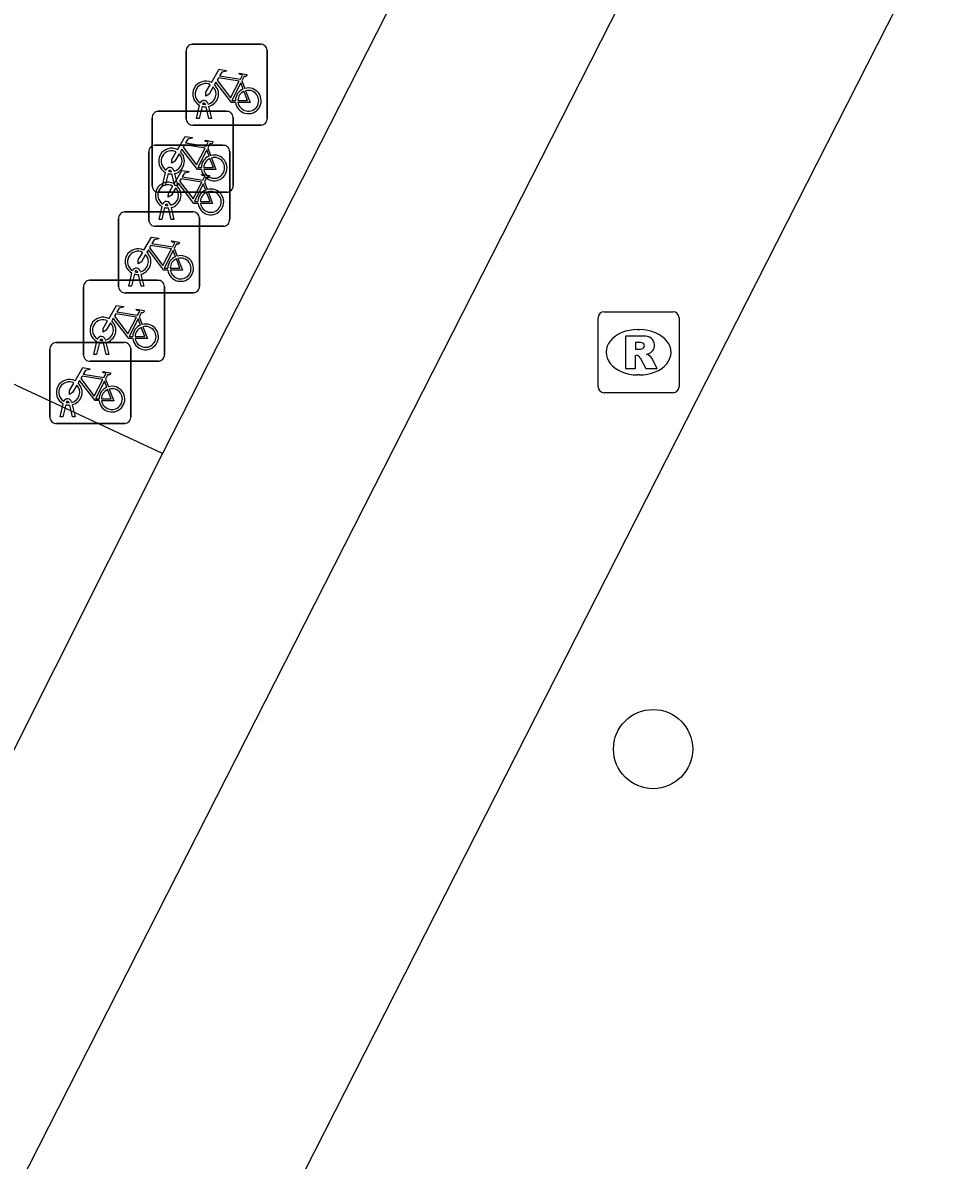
# Model space of a CAD drawing. Extents: x 161243 to 161752, y 384138 to 384885.
# Drawn here: x 161570.76 to 161582.12, y 384469.29 to 384483.35 of the extents above; entities that cross this region are included whole.
import ezdxf

# ---------------------------------------------------------------- set-up
doc = ezdxf.new("R2010")
doc.units = 0
for name, color, linetype in [('IMGEO_Boom', 7, 'Continuous'), ('IMGEO_Fietsenrek', 7, 'Continuous'), ('IMGEO_Fietspad_gesloten', 7, 'Continuous'), ('IMGEO_Parkeervlak_open', 7, 'Continuous'), ('IMGEO_Rioolput', 7, 'Continuous'), ('IMGEO_Voetpad_open', 7, 'Continuous')]:
    doc.layers.add(name, color=color, linetype=linetype)

msp = doc.modelspace()

# ---------------------------------------------------------------- linework, layer by layer
at = {"layer": 'IMGEO_Boom'}
msp.add_circle((161578.55, 384474.372), 0.489, dxfattribs=at)
at = {"layer": 'IMGEO_Fietsenrek'}
for p, q in [((161572.856, 384483.081), (161573.697, 384483.081)), ((161573.697, 384483.081), (161572.856, 384483.081)), ((161572.781, 384482.156), (161572.781, 384482.997)), ((161572.781, 384482.997), (161572.781, 384482.156)), ((161573.781, 384483.006), (161573.781, 384482.165)), ((161573.781, 384482.165), (161573.781, 384483.006)), ((161573.468, 384482.63), (161573.504, 384482.535)), ((161572.908, 384482.165), (161572.947, 384482.325)), ((161573.019, 384482.337), (161573.018, 384482.341)), ((161573.05, 384482.348), (161573.051, 384482.341)), ((161572.435, 384482.252), (161573.276, 384482.252)), ((161573.276, 384482.252), (161572.435, 384482.252)), ((161572.977, 384482.313), (161572.942, 384482.165)), ((161573.06, 384482.165), (161573.026, 384482.307)), ((161573.058, 384482.311), (161573.093, 384482.165)), ((161572.36, 384481.327), (161572.36, 384482.168)), ((161572.36, 384482.168), (161572.36, 384481.327)), ((161573.706, 384482.081), (161572.865, 384482.081)), ((161572.865, 384482.081), (161573.706, 384482.081)), ((161572.942, 384482.165), (161572.908, 384482.165)), ((161573.093, 384482.165), (161573.06, 384482.165)), ((161573.36, 384482.177), (161573.36, 384481.336)), ((161573.36, 384481.336), (161573.36, 384482.177)), ((161572.393, 384481.832), (161573.234, 384481.832)), ((161573.234, 384481.832), (161572.393, 384481.832)), ((161573.047, 384481.801), (161573.083, 384481.706)), ((161572.318, 384480.907), (161572.318, 384481.748)), ((161572.318, 384481.748), (161572.318, 384480.907)), ((161573.318, 384481.757), (161573.318, 384480.916)), ((161573.318, 384480.916), (161573.318, 384481.757)), ((161572.487, 384481.336), (161572.526, 384481.496)), ((161572.556, 384481.484), (161572.521, 384481.336)), ((161572.598, 384481.508), (161572.597, 384481.512)), ((161572.629, 384481.519), (161572.63, 384481.512)), ((161572.637, 384481.482), (161572.672, 384481.336)), ((161572.639, 384481.336), (161572.605, 384481.478)), ((161573.005, 384481.381), (161573.041, 384481.286)), ((161573.285, 384481.252), (161572.444, 384481.252)), ((161572.444, 384481.252), (161573.285, 384481.252)), ((161572.521, 384481.336), (161572.487, 384481.336)), ((161572.672, 384481.336), (161572.639, 384481.336)), ((161572.445, 384480.916), (161572.484, 384481.076)), ((161572.514, 384481.064), (161572.479, 384480.916)), ((161572.556, 384481.088), (161572.555, 384481.092)), ((161572.587, 384481.099), (161572.588, 384481.092)), ((161572.595, 384481.062), (161572.63, 384480.916)), ((161571.945, 384480.084), (161571.945, 384480.925)), ((161571.945, 384480.925), (161571.945, 384480.084)), ((161572.02, 384481.009), (161572.861, 384481.009)), ((161572.861, 384481.009), (161572.02, 384481.009)), ((161572.597, 384480.916), (161572.563, 384481.058)), ((161572.945, 384480.934), (161572.945, 384480.093)), ((161572.945, 384480.093), (161572.945, 384480.934)), ((161573.243, 384480.832), (161572.402, 384480.832)), ((161572.402, 384480.832), (161573.243, 384480.832)), ((161572.479, 384480.916), (161572.445, 384480.916)), ((161572.63, 384480.916), (161572.597, 384480.916)), ((161572.632, 384480.558), (161572.668, 384480.463)), ((161572.072, 384480.093), (161572.111, 384480.253)), ((161572.141, 384480.241), (161572.106, 384480.093)), ((161572.183, 384480.265), (161572.182, 384480.269)), ((161572.224, 384480.093), (161572.19, 384480.235)), ((161572.214, 384480.276), (161572.215, 384480.269)), ((161572.222, 384480.239), (161572.257, 384480.093)), ((161571.512, 384479.239), (161571.512, 384480.08)), ((161571.512, 384480.08), (161571.512, 384479.239)), ((161571.587, 384480.164), (161572.428, 384480.164)), ((161572.428, 384480.164), (161571.587, 384480.164)), ((161572.106, 384480.093), (161572.072, 384480.093)), ((161572.257, 384480.093), (161572.224, 384480.093)), ((161572.512, 384480.089), (161572.512, 384479.248)), ((161572.512, 384479.248), (161572.512, 384480.089)), ((161572.87, 384480.009), (161572.029, 384480.009)), ((161572.029, 384480.009), (161572.87, 384480.009)), ((161572.199, 384479.713), (161572.235, 384479.618)), ((161571.171, 384479.395), (161572.012, 384479.395)), ((161572.012, 384479.395), (161571.171, 384479.395)), ((161571.639, 384479.248), (161571.678, 384479.408)), ((161571.708, 384479.396), (161571.673, 384479.248)), ((161571.75, 384479.42), (161571.749, 384479.424)), ((161571.791, 384479.248), (161571.757, 384479.39)), ((161571.781, 384479.431), (161571.782, 384479.424)), ((161571.789, 384479.394), (161571.824, 384479.248)), ((161571.096, 384478.47), (161571.096, 384479.311)), ((161571.096, 384479.311), (161571.096, 384478.47)), ((161571.673, 384479.248), (161571.639, 384479.248)), ((161571.824, 384479.248), (161571.791, 384479.248)), ((161572.096, 384479.32), (161572.096, 384478.479)), ((161572.096, 384478.479), (161572.096, 384479.32)), ((161572.437, 384479.164), (161571.596, 384479.164)), ((161571.596, 384479.164), (161572.437, 384479.164)), ((161571.783, 384478.944), (161571.819, 384478.849)), ((161571.223, 384478.479), (161571.262, 384478.639)), ((161571.292, 384478.627), (161571.257, 384478.479)), ((161571.334, 384478.651), (161571.333, 384478.655)), ((161571.375, 384478.479), (161571.341, 384478.621)), ((161571.365, 384478.662), (161571.366, 384478.655)), ((161571.373, 384478.625), (161571.408, 384478.479)), ((161572.021, 384478.395), (161571.18, 384478.395)), ((161571.18, 384478.395), (161572.021, 384478.395)), ((161571.257, 384478.479), (161571.223, 384478.479)), ((161571.408, 384478.479), (161571.375, 384478.479))]:
    msp.add_line(p, q, dxfattribs=at)
for points in [[(161573.094, 384482.607), (161573.189, 384482.771), (161573.275, 384482.757), (161573.277, 384482.748), (161573.221, 384482.737), (161573.194, 384482.692), (161573.45, 384482.651)], [(161573.39, 384482.363), (161573.34, 384482.363), (161573.149, 384482.614), (161573.13, 384482.582)], [(161573.437, 384482.626), (161573.18, 384482.667), (161573.163, 384482.638), (161573.33, 384482.418), (161573.437, 384482.626)], [(161573.45, 384482.651), (161573.475, 384482.7), (161573.469, 384482.704), (161573.446, 384482.708), (161573.434, 384482.715), (161573.433, 384482.718), (161573.435, 384482.723), (161573.53, 384482.708), (161573.532, 384482.698), (161573.522, 384482.685), (161573.51, 384482.679), (161573.496, 384482.685), (161573.468, 384482.63)], [(161573.115, 384482.555), (161573.063, 384482.465), (161573.023, 384482.44), (161573.024, 384482.487), (161573.079, 384482.581)], [(161573.485, 384482.528), (161573.455, 384482.605), (161573.346, 384482.387), (161573.389, 384482.387)], [(161573.419, 384482.387), (161573.539, 384482.386), (161573.495, 384482.5)], [(161573.515, 384482.507), (161573.57, 384482.362), (161573.42, 384482.362)], [(161572.673, 384481.778), (161572.768, 384481.942), (161572.854, 384481.928), (161572.856, 384481.919), (161572.8, 384481.908), (161572.773, 384481.863), (161573.029, 384481.822)], [(161572.969, 384481.534), (161572.919, 384481.534), (161572.728, 384481.785), (161572.709, 384481.753)], [(161573.016, 384481.797), (161572.759, 384481.838), (161572.742, 384481.809), (161572.909, 384481.589), (161573.016, 384481.797)], [(161573.064, 384481.699), (161573.034, 384481.776), (161572.925, 384481.558), (161572.968, 384481.558)], [(161573.029, 384481.822), (161573.054, 384481.871), (161573.048, 384481.875), (161573.025, 384481.879), (161573.013, 384481.886), (161573.012, 384481.889), (161573.014, 384481.894), (161573.109, 384481.879), (161573.111, 384481.869), (161573.101, 384481.856), (161573.089, 384481.85), (161573.075, 384481.856), (161573.047, 384481.801)], [(161572.694, 384481.726), (161572.642, 384481.636), (161572.602, 384481.611), (161572.603, 384481.658), (161572.658, 384481.752)], [(161572.998, 384481.558), (161573.118, 384481.557), (161573.074, 384481.671)], [(161573.094, 384481.678), (161573.149, 384481.533), (161572.999, 384481.533)], [(161572.631, 384481.358), (161572.726, 384481.522), (161572.812, 384481.508), (161572.814, 384481.499), (161572.758, 384481.488), (161572.731, 384481.443), (161572.987, 384481.402)], [(161572.927, 384481.114), (161572.877, 384481.114), (161572.686, 384481.365), (161572.667, 384481.333)], [(161572.974, 384481.377), (161572.717, 384481.418), (161572.7, 384481.389), (161572.867, 384481.169), (161572.974, 384481.377)], [(161573.022, 384481.279), (161572.992, 384481.356), (161572.883, 384481.138), (161572.926, 384481.138)], [(161572.987, 384481.402), (161573.012, 384481.451), (161573.006, 384481.455), (161572.983, 384481.459), (161572.971, 384481.466), (161572.97, 384481.469), (161572.972, 384481.474), (161573.067, 384481.459), (161573.069, 384481.449), (161573.059, 384481.436), (161573.047, 384481.43), (161573.033, 384481.436), (161573.005, 384481.381)], [(161572.652, 384481.306), (161572.6, 384481.216), (161572.56, 384481.191), (161572.561, 384481.238), (161572.616, 384481.332)], [(161572.956, 384481.138), (161573.076, 384481.137), (161573.032, 384481.251)], [(161573.052, 384481.258), (161573.107, 384481.113), (161572.957, 384481.113)], [(161572.258, 384480.535), (161572.353, 384480.699), (161572.439, 384480.685), (161572.441, 384480.676), (161572.385, 384480.665), (161572.358, 384480.62), (161572.614, 384480.579)], [(161572.614, 384480.579), (161572.639, 384480.628), (161572.633, 384480.632), (161572.61, 384480.636), (161572.598, 384480.643), (161572.597, 384480.646), (161572.599, 384480.651), (161572.694, 384480.636), (161572.696, 384480.626), (161572.686, 384480.613), (161572.674, 384480.607), (161572.66, 384480.613), (161572.632, 384480.558)], [(161572.279, 384480.483), (161572.227, 384480.393), (161572.187, 384480.368), (161572.188, 384480.415), (161572.243, 384480.509)], [(161572.554, 384480.291), (161572.504, 384480.291), (161572.313, 384480.542), (161572.294, 384480.51)], [(161572.601, 384480.554), (161572.344, 384480.595), (161572.327, 384480.566), (161572.494, 384480.346), (161572.601, 384480.554)], [(161572.649, 384480.456), (161572.619, 384480.533), (161572.51, 384480.315), (161572.553, 384480.315)], [(161572.583, 384480.315), (161572.703, 384480.314), (161572.659, 384480.428)], [(161572.679, 384480.435), (161572.734, 384480.29), (161572.584, 384480.29)], [(161571.825, 384479.69), (161571.92, 384479.854), (161572.006, 384479.84), (161572.008, 384479.831), (161571.952, 384479.82), (161571.925, 384479.775), (161572.181, 384479.734)], [(161572.181, 384479.734), (161572.206, 384479.783), (161572.2, 384479.787), (161572.177, 384479.791), (161572.165, 384479.798), (161572.164, 384479.801), (161572.166, 384479.806), (161572.261, 384479.791), (161572.263, 384479.781), (161572.253, 384479.768), (161572.241, 384479.762), (161572.227, 384479.768), (161572.199, 384479.713)], [(161571.846, 384479.638), (161571.794, 384479.548), (161571.754, 384479.523), (161571.755, 384479.57), (161571.81, 384479.664)], [(161572.121, 384479.446), (161572.071, 384479.446), (161571.88, 384479.697), (161571.861, 384479.665)], [(161572.168, 384479.709), (161571.911, 384479.75), (161571.894, 384479.721), (161572.061, 384479.501), (161572.168, 384479.709)], [(161572.216, 384479.611), (161572.186, 384479.688), (161572.077, 384479.47), (161572.12, 384479.47)], [(161572.15, 384479.47), (161572.27, 384479.469), (161572.226, 384479.583)], [(161572.246, 384479.59), (161572.301, 384479.445), (161572.151, 384479.445)], [(161571.409, 384478.921), (161571.504, 384479.085), (161571.59, 384479.071), (161571.592, 384479.062), (161571.536, 384479.051), (161571.509, 384479.006), (161571.765, 384478.965)], [(161571.752, 384478.94), (161571.495, 384478.981), (161571.478, 384478.952), (161571.645, 384478.732), (161571.752, 384478.94)], [(161571.765, 384478.965), (161571.79, 384479.014), (161571.784, 384479.018), (161571.761, 384479.022), (161571.749, 384479.029), (161571.748, 384479.032), (161571.75, 384479.037), (161571.845, 384479.022), (161571.847, 384479.012), (161571.837, 384478.999), (161571.825, 384478.993), (161571.811, 384478.999), (161571.783, 384478.944)], [(161571.43, 384478.869), (161571.378, 384478.779), (161571.338, 384478.754), (161571.339, 384478.801), (161571.394, 384478.895)], [(161571.705, 384478.677), (161571.655, 384478.677), (161571.464, 384478.928), (161571.445, 384478.896)], [(161571.8, 384478.842), (161571.77, 384478.919), (161571.661, 384478.701), (161571.704, 384478.701)], [(161571.734, 384478.701), (161571.854, 384478.7), (161571.81, 384478.814)], [(161571.83, 384478.821), (161571.885, 384478.676), (161571.735, 384478.676)]]:
    msp.add_lwpolyline(points, dxfattribs=at)
for centre, radius, start, end in [((161572.859, 384483.003), 0.0779, 92.4484, 184.2845), ((161572.859, 384483.003), 0.0779, 92.4484, 184.2845), ((161573.703, 384483.003), 0.0779, 2.4484, 94.2845), ((161573.703, 384483.003), 0.0779, 2.4484, 94.2845), ((161573.021, 384482.466), 0.159, 62.6766, 242.1369), ((161573.021, 384482.466), 0.129, 63.3192, 238.903), ((161573.021, 384482.466), 0.129, 283.6043, 43.4302), ((161573.021, 384482.466), 0.159, 283.5766, 46.6042), ((161573.548, 384482.382), 0.159, 113.3408, 178.3217), ((161573.548, 384482.382), 0.159, 187.0065, 105.7708), ((161573.548, 384482.382), 0.129, 113.923, 177.9556), ((161573.548, 384482.382), 0.129, 188.6715, 104.5883), ((161573.001, 384482.337), 0.0499, 12.8025, 158.6934), ((161573.001, 384482.337), 0.0174, 12.8025, 163.4502), ((161573.021, 384482.466), 0.129, 253.415, 269.0204), ((161572.438, 384482.174), 0.0779, 92.4484, 184.2845), ((161572.438, 384482.174), 0.0779, 92.4484, 184.2845), ((161573.021, 384482.466), 0.159, 253.9967, 271.7867), ((161573.282, 384482.174), 0.0779, 2.4484, 94.2845), ((161573.282, 384482.174), 0.0779, 2.4484, 94.2845), ((161572.859, 384482.159), 0.0779, 182.4484, 274.2845), ((161572.859, 384482.159), 0.0779, 182.4484, 274.2845), ((161573.703, 384482.159), 0.0779, 272.4484, 4.2845), ((161573.703, 384482.159), 0.0779, 272.4484, 4.2845), ((161572.396, 384481.754), 0.0779, 92.4484, 184.2845), ((161572.396, 384481.754), 0.0779, 92.4484, 184.2845), ((161572.6, 384481.637), 0.159, 62.6766, 242.1369), ((161572.6, 384481.637), 0.129, 63.3192, 238.903), ((161573.24, 384481.754), 0.0779, 2.4484, 94.2845), ((161573.24, 384481.754), 0.0779, 2.4484, 94.2845), ((161572.6, 384481.637), 0.129, 283.6043, 43.4302), ((161572.6, 384481.637), 0.159, 283.5766, 46.6042), ((161573.127, 384481.553), 0.159, 113.3408, 178.3217), ((161573.127, 384481.553), 0.159, 187.0065, 105.7708), ((161573.127, 384481.553), 0.129, 113.923, 177.9556), ((161573.127, 384481.553), 0.129, 188.6715, 104.5883), ((161572.58, 384481.508), 0.0499, 12.8025, 158.6934), ((161572.6, 384481.637), 0.159, 253.9967, 271.7867), ((161572.58, 384481.508), 0.0174, 12.8025, 163.4502), ((161572.6, 384481.637), 0.129, 253.415, 269.0204), ((161572.558, 384481.217), 0.159, 62.6766, 242.1369), ((161572.558, 384481.217), 0.129, 63.3192, 238.903), ((161572.438, 384481.33), 0.0779, 182.4484, 274.2845), ((161572.438, 384481.33), 0.0779, 182.4484, 274.2845), ((161572.558, 384481.217), 0.129, 283.6043, 43.4302), ((161572.558, 384481.217), 0.159, 283.5766, 46.6042), ((161573.085, 384481.133), 0.159, 113.3408, 178.3217), ((161573.085, 384481.133), 0.159, 187.0065, 105.7708), ((161573.085, 384481.133), 0.129, 113.923, 177.9556), ((161573.085, 384481.133), 0.129, 188.6715, 104.5883), ((161573.282, 384481.33), 0.0779, 272.4484, 4.2845), ((161573.282, 384481.33), 0.0779, 272.4484, 4.2845), ((161572.538, 384481.088), 0.0499, 12.8025, 158.6934), ((161572.558, 384481.217), 0.159, 253.9967, 271.7867), ((161572.538, 384481.088), 0.0174, 12.8025, 163.4502), ((161572.558, 384481.217), 0.129, 253.415, 269.0204), ((161572.023, 384480.931), 0.0779, 92.4484, 184.2845), ((161572.023, 384480.931), 0.0779, 92.4484, 184.2845), ((161572.867, 384480.931), 0.0779, 2.4484, 94.2845), ((161572.867, 384480.931), 0.0779, 2.4484, 94.2845), ((161572.396, 384480.91), 0.0779, 182.4484, 274.2845), ((161572.396, 384480.91), 0.0779, 182.4484, 274.2845), ((161573.24, 384480.91), 0.0779, 272.4484, 4.2845), ((161573.24, 384480.91), 0.0779, 272.4484, 4.2845), ((161572.185, 384480.394), 0.159, 62.6766, 242.1369), ((161572.185, 384480.394), 0.129, 63.3192, 238.903), ((161572.185, 384480.394), 0.159, 283.5766, 46.6042), ((161572.185, 384480.394), 0.129, 283.6043, 43.4302), ((161572.712, 384480.31), 0.159, 113.3408, 178.3217), ((161572.712, 384480.31), 0.159, 187.0065, 105.7708), ((161572.712, 384480.31), 0.129, 113.923, 177.9556), ((161572.712, 384480.31), 0.129, 188.6715, 104.5883), ((161572.165, 384480.265), 0.0499, 12.8025, 158.6934), ((161572.185, 384480.394), 0.159, 253.9967, 271.7867), ((161572.165, 384480.265), 0.0174, 12.8025, 163.4502), ((161572.185, 384480.394), 0.129, 253.415, 269.0204), ((161571.59, 384480.086), 0.0779, 92.4484, 184.2845), ((161571.59, 384480.086), 0.0779, 92.4484, 184.2845), ((161572.023, 384480.087), 0.0779, 182.4484, 274.2845), ((161572.023, 384480.087), 0.0779, 182.4484, 274.2845), ((161572.434, 384480.086), 0.0779, 2.4484, 94.2845), ((161572.434, 384480.086), 0.0779, 2.4484, 94.2845), ((161572.867, 384480.087), 0.0779, 272.4484, 4.2845), ((161572.867, 384480.087), 0.0779, 272.4484, 4.2845), ((161571.752, 384479.549), 0.159, 62.6766, 242.1369), ((161571.752, 384479.549), 0.129, 63.3192, 238.903), ((161571.752, 384479.549), 0.159, 283.5766, 46.6042), ((161571.752, 384479.549), 0.129, 283.6043, 43.4302), ((161572.279, 384479.465), 0.159, 113.3408, 178.3217), ((161572.279, 384479.465), 0.159, 187.0065, 105.7708), ((161572.279, 384479.465), 0.129, 113.923, 177.9556), ((161572.279, 384479.465), 0.129, 188.6715, 104.5883), ((161571.174, 384479.317), 0.0779, 92.4484, 184.2845), ((161571.174, 384479.317), 0.0779, 92.4484, 184.2845), ((161571.732, 384479.42), 0.0499, 12.8025, 158.6934), ((161571.752, 384479.549), 0.159, 253.9967, 271.7867), ((161571.732, 384479.42), 0.0174, 12.8025, 163.4502), ((161571.752, 384479.549), 0.129, 253.415, 269.0204), ((161572.018, 384479.317), 0.0779, 2.4484, 94.2845), ((161572.018, 384479.317), 0.0779, 2.4484, 94.2845), ((161571.59, 384479.242), 0.0779, 182.4484, 274.2845), ((161571.59, 384479.242), 0.0779, 182.4484, 274.2845), ((161572.434, 384479.242), 0.0779, 272.4484, 4.2845), ((161572.434, 384479.242), 0.0779, 272.4484, 4.2845), ((161571.336, 384478.78), 0.159, 62.6766, 242.1369), ((161571.336, 384478.78), 0.129, 63.3192, 238.903), ((161571.336, 384478.78), 0.129, 283.6043, 43.4302), ((161571.336, 384478.78), 0.159, 283.5766, 46.6042), ((161571.863, 384478.696), 0.159, 113.3408, 178.3217), ((161571.863, 384478.696), 0.159, 187.0065, 105.7708), ((161571.863, 384478.696), 0.129, 113.923, 177.9556), ((161571.863, 384478.696), 0.129, 188.6715, 104.5883), ((161571.316, 384478.651), 0.0499, 12.8025, 158.6934), ((161571.336, 384478.78), 0.159, 253.9967, 271.7867), ((161571.316, 384478.651), 0.0174, 12.8025, 163.4502), ((161571.336, 384478.78), 0.129, 253.415, 269.0204), ((161571.174, 384478.473), 0.0779, 182.4484, 274.2845), ((161571.174, 384478.473), 0.0779, 182.4484, 274.2845), ((161572.018, 384478.473), 0.0779, 272.4484, 4.2845), ((161572.018, 384478.473), 0.0779, 272.4484, 4.2845)]:
    msp.add_arc(centre, radius, start, end, dxfattribs=at)
at = {"layer": 'IMGEO_Fietspad_gesloten'}
for points in [[(161518.014, 384365.014), (161522.72, 384374.49), (161548.308, 384424.931), (161625.518, 384576.727)], [(161520.707, 384363.649), (161526.535, 384375.146), (161550.415, 384422.299), (161627.114, 384573.143), (161627.772, 384574.506), (161627.927, 384574.874), (161628.195, 384575.423)]]:
    msp.add_lwpolyline(points, dxfattribs=at)
at = {"layer": 'IMGEO_Parkeervlak_open'}
msp.add_lwpolyline([(161572.488, 384478.024), (161569.793, 384479.275)], dxfattribs=at)
at = {"layer": 'IMGEO_Rioolput'}
for p, q in [((161577.87, 384478.849), (161577.87, 384479.701)), ((161577.945, 384479.775), (161578.797, 384479.775)), ((161578.871, 384479.701), (161578.871, 384478.849)), ((161578.358, 384479.555), (161578.383, 384479.555)), ((161578.381, 384478.995), (161578.356, 384478.995)), ((161578.797, 384478.775), (161577.945, 384478.775))]:
    msp.add_line(p, q, dxfattribs=at)
for points in [[(161577.87, 384478.849), (161577.87, 384479.701)], [(161577.945, 384479.775), (161578.797, 384479.775)], [(161578.871, 384479.701), (161578.871, 384478.849)], [(161578.459, 384479.473), (161578.207, 384479.475), (161578.207, 384479.075)], [(161578.385, 384479.394), (161578.331, 384479.394), (161578.331, 384479.313)], [(161578.207, 384479.075), (161578.331, 384479.075), (161578.331, 384479.237), (161578.342, 384479.237)], [(161578.331, 384479.313), (161578.383, 384479.313)], [(161578.389, 384479.208), (161578.46, 384479.075), (161578.6, 384479.075), (161578.535, 384479.201)], [(161578.797, 384478.775), (161577.945, 384478.775)]]:
    msp.add_lwpolyline(points, dxfattribs=at)
for centre, radius, start, end in [((161577.947, 384479.699), 0.0765, 91.552, 178.448), ((161577.947, 384479.699), 0.0765, 91.552, 178.448), ((161578.795, 384479.699), 0.0765, 1.552, 88.448), ((161578.795, 384479.699), 0.0765, 1.552, 88.448), ((161578.391, 384479.298), 0.0964, 77.0061, 93.1865), ((161578.405, 384479.355), 0.0378, 276.6634, 79.6772), ((161578.458, 384479.363), 0.109, 350.3612, 89.416), ((161578.341, 384479.184), 0.0533, 26.0293, 88.6989), ((161578.367, 384479.502), 0.19, 274.7715, 282.9687), ((161578.456, 384479.363), 0.112, 277.5842, 350.9817), ((161578.44, 384479.148), 0.108, 29.5134, 73.7905), ((161577.947, 384478.851), 0.0765, 181.552, 268.448), ((161577.947, 384478.851), 0.0765, 181.552, 268.448), ((161578.795, 384478.851), 0.0765, 271.552, 358.448), ((161578.795, 384478.851), 0.0765, 271.552, 358.448)]:
    msp.add_arc(centre, radius, start, end, dxfattribs=at)
for centre, major_axis, ratio, start_param, end_param in [((161578.357, 384479.275), (-0.387, 0.002), 0.722429, 4.712389, 7.853982), ((161578.382, 384479.275), (-0.39, 0.002), 0.717154, 1.570796, 4.712389)]:
    msp.add_ellipse(centre, major_axis=major_axis, ratio=ratio, start_param=start_param, end_param=end_param, dxfattribs=at)
at = {"layer": 'IMGEO_Voetpad_open'}
for points in [[(161581.681, 384496.083), (161572.488, 384478.024)], [(161572.488, 384478.024), (161570.493, 384474.049)]]:
    msp.add_lwpolyline(points, dxfattribs=at)

doc.saveas('drawing.dxf')
